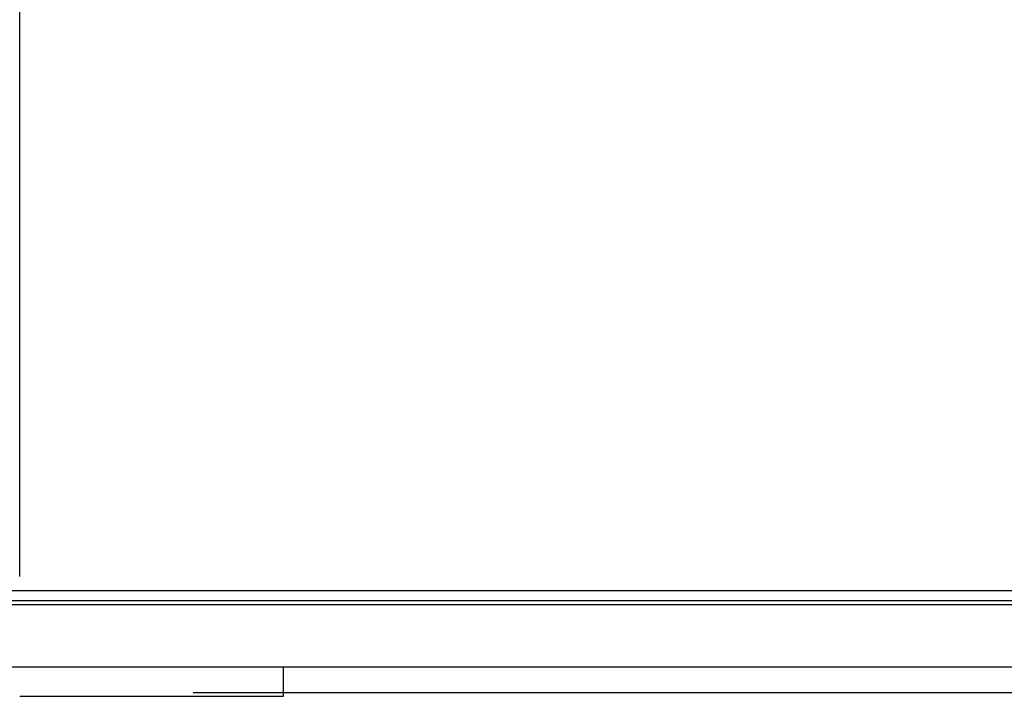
# Model space of a CAD drawing. Header units: inches. Extents: x 170 to 284, y 215 to 248.
# Tile 398 of 656: x 202.5 to 203.012, y 224.355 to 224.706. Entities that reach past the tile are written whole.
import ezdxf

# ---------------------------------------------------------------- set-up
doc = ezdxf.new("R2010")
doc.units = ezdxf.units.IN
doc.header["$LTSCALE"] = 0.25
doc.header["$MEASUREMENT"] = 0
doc.layers.add('ANNOTATIONS', color=1, linetype='Continuous')
doc.layers.add('RH FRONT OF HOOD', color=7, linetype='Continuous')
doc.styles.add('ARIAL', font='arial.ttf', dxfattribs={"height": 0.09375})
doc.dimstyles.new('STANDARD$0', dxfattribs={"dimtxt": 0.09375, "dimasz": 0.09375, "dimexe": 0.03125, "dimexo": 0.046875, "dimgap": 0.09, "dimtad": 0, "dimtih": 1, "dimtoh": 1, "dimdec": 4, "dimzin": 0, "dimdsep": 46, "dimtxsty": 'ARIAL', "dimcen": 0.09, "dimadec": 0, "dimazin": 0, "dimtfac": 1, "dimtdec": 4, "dimtofl": 0, "dimtmove": 0, "dimatfit": 1, "dimfxl": 1, "dimtolj": 1, "dimtzin": 0, "dimarcsym": 0})

# ---------------------------------------------------------------- blocks, each defined once
blk = doc.blocks.new('*D73')
at = {"layer": 'ANNOTATIONS', "color": 0, "lineweight": -2, "transparency": 16777216}
for p, q in [((202.13437, 224.8978), (202.13437, 225.5349)), ((202.50032, 224.41703), (202.50032, 225.5349)), ((202.04062, 225.50365), (201.94687, 225.50365)), ((202.59407, 225.50365), (202.68782, 225.50365))]:
    blk.add_line(p, q, dxfattribs=at)
at = {"layer": 'ANNOTATIONS', "color": 0, "transparency": 16777216}
for points in [[(202.04062, 225.51928), (202.04062, 225.48803), (202.13437, 225.50365)], [(202.59407, 225.51928), (202.59407, 225.48803), (202.50032, 225.50365)]]:
    blk.add_solid(points, dxfattribs=at)
at = {"layer": 'defpoints', "color": 0, "transparency": 16777216}
for p in [(202.50032, 225.50365), (202.13437, 224.85092), (202.50032, 224.37016)]:
    blk.add_point(p, dxfattribs=at)
at = {"layer": 'ANNOTATIONS', "color": 0, "transparency": 16777216, "insert": (201.66176, 225.50365), "char_height": 0.09375, "attachment_point": 5, "style": 'ARIAL'}
blk.add_mtext('\\A1;10 3/4"', dxfattribs=at)

msp = doc.modelspace()

# ---------------------------------------------------------------- linework, layer by layer
at = {"layer": 'RH FRONT OF HOOD'}
for p, q in [((206.77213, 224.40973), (202.26084, 224.40973)), ((206.77213, 224.40453), (202.26084, 224.40453)), ((206.77213, 224.40243), (202.26084, 224.40243)), ((202.26084, 224.37016), (206.77213, 224.37016)), ((202.63729, 224.35493), (202.63729, 224.37016)), ((202.50032, 224.35493), (202.63729, 224.35493)), ((202.59041, 224.35687), (206.44255, 224.35687))]:
    msp.add_line(p, q, dxfattribs=at)

# ---------------------------------------------------------------- dimensions: what is measured, and where the dimension line sits
at = {"layer": 'ANNOTATIONS'}
dim = msp.add_linear_dim(base=(202.50032, 225.50365), p1=(202.13437, 224.85092), p2=(202.50032, 224.37016), text='10 3/4"', dimstyle='STANDARD$0', override={"dimarcsym": 1}, dxfattribs=at)
dim.commit()
dim.dimension.update_dxf_attribs({"geometry": '*D73', "text_midpoint": (201.66176, 225.50365), "dimtype": 160})

doc.saveas('drawing.dxf')
